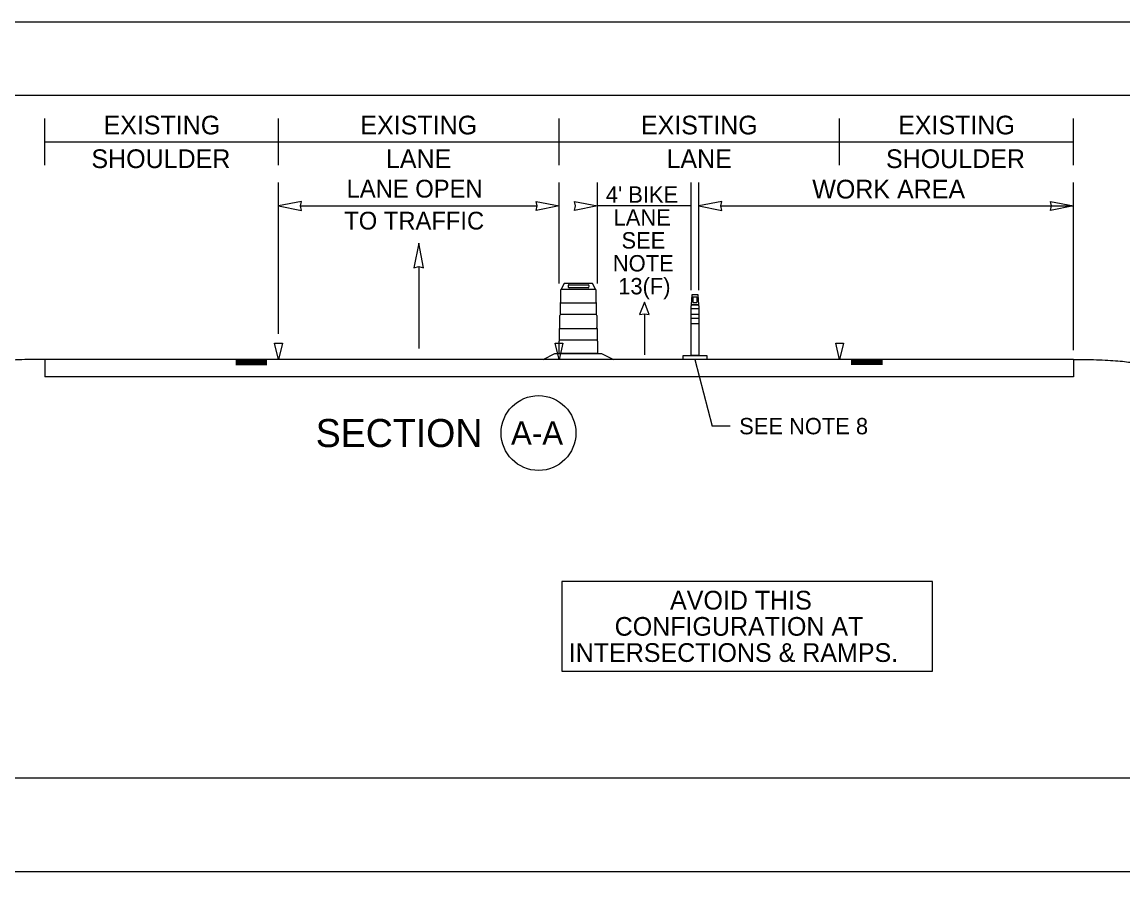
# Model space of a CAD drawing. Extents: x 99958 to 100176, y 99935 to 100011.
# Drawn here: x 100004.182 to 100008.891, y 99947.032 to 99950.687 of the extents above; entities that cross this region are included whole.
import ezdxf

# ---------------------------------------------------------------- set-up
doc = ezdxf.new("R2010")
doc.units = 0
for name, color, linetype in [('RD_ED_ShoulderPavedEdge', 7, 'Continuous'), ('RD_MK_LineEdgeWhite', 7, 'Continuous'), ('SH_GI_PlotLimits', 7, 'Continuous'), ('SH_GI_SheetBorder', 7, 'Continuous'), ('SH_TI_Tables', 7, 'Continuous'), ('SH_TI_WZSectionCut', 7, 'Continuous'), ('TR_WZ_ArrowLeftStrRightTurn', 7, 'Continuous'), ('TR_WZ_TrafficSafetyDrumElev', 7, 'Continuous'), ('TR_WZ_TubularMarkerElev', 7, 'Continuous'), ('TR_WZ_WorkZoneDetails', 7, 'Continuous'), ('TR_WZ_WorkZoneTextCurrent', 7, 'Continuous')]:
    doc.layers.add(name, color=color, linetype=linetype)

msp = doc.modelspace()

# ---------------------------------------------------------------- linework, layer by layer
at = {"layer": 'RD_ED_ShoulderPavedEdge'}
msp.add_line((100000.8283, 99947.4557), (100014.8933, 99947.4557), dxfattribs=at)
at = {"layer": 'RD_MK_LineEdgeWhite'}
msp.add_line((100000.8283, 99947.0557), (100014.8933, 99947.0557), dxfattribs=at)
at = {"layer": 'SH_GI_PlotLimits'}
msp.add_lwpolyline([(99999.0625, 99939.6875), (100016.0625, 99939.6875), (100016.0625, 99950.6875), (99999.0625, 99950.6875)], close=True, dxfattribs=at)
at = {"layer": 'SH_GI_SheetBorder'}
msp.add_line((100000, 99950.375), (100015.75, 99950.375), dxfattribs=at)
at = {"layer": 'SH_TI_Tables'}
msp.add_lwpolyline([(100006.4916, 99947.9113), (100008.0761, 99947.9113), (100008.0761, 99948.2953), (100006.4916, 99948.2953)], close=True, dxfattribs=at)
at = {"layer": 'SH_TI_WZSectionCut'}
for p, q in [((100004.2794, 99950.075), (100004.2794, 99950.275)), ((100005.2794, 99950.075), (100005.2794, 99950.275)), ((100006.4794, 99950.075), (100006.4794, 99950.275)), ((100007.6794, 99950.075), (100007.6794, 99950.275)), ((100008.6794, 99950.075), (100008.6794, 99950.275)), ((100004.2794, 99950.175), (100005.2794, 99950.175)), ((100005.2794, 99950.175), (100006.4794, 99950.175)), ((100006.4794, 99950.175), (100007.6794, 99950.175)), ((100007.6794, 99950.175), (100008.6794, 99950.175)), ((100005.2794, 99949.3547), (100005.2794, 99950.001)), ((100006.4794, 99949.57), (100006.4794, 99950.001)), ((100006.6442, 99949.57), (100006.6442, 99950.001)), ((100007.0442, 99949.5408), (100007.0442, 99950.001)), ((100007.0775, 99949.5408), (100007.0775, 99950.001)), ((100008.6794, 99949.2849), (100008.6794, 99950.001)), ((100005.3731, 99949.901), (100006.3857, 99949.901)), ((100007.0442, 99949.901), (100006.6442, 99949.901)), ((100007.1712, 99949.901), (100008.6794, 99949.901)), ((100004.2794, 99949.2449), (100004.2794, 99949.1699)), ((100008.6794, 99949.2449), (100004.2794, 99949.2449)), ((100008.6794, 99949.2449), (100008.6794, 99949.1699)), ((100005.0964, 99949.2397), (100005.2294, 99949.2397)), ((100005.0964, 99949.2341), (100005.2294, 99949.2341)), ((100005.0964, 99949.2284), (100005.2294, 99949.2284)), ((100005.0964, 99949.2232), (100005.2294, 99949.2232)), ((100007.8624, 99949.2393), (100007.7294, 99949.2393)), ((100007.8624, 99949.2337), (100007.7294, 99949.2337)), ((100007.8624, 99949.228), (100007.7294, 99949.228)), ((100007.8624, 99949.2228), (100007.7294, 99949.2228)), ((100008.6794, 99949.1699), (100004.2794, 99949.1699))]:
    msp.add_line(p, q, dxfattribs=at)
for points in [[(100005.2794, 99949.901), (100005.3777, 99949.8817), (100005.3731, 99949.901), (100005.3777, 99949.9203)], [(100006.4794, 99949.901), (100006.3811, 99949.8817), (100006.3857, 99949.901), (100006.3811, 99949.9203)], [(100006.6442, 99949.901), (100006.5459, 99949.8817), (100006.5504, 99949.901), (100006.5459, 99949.9203)], [(100007.0775, 99949.901), (100007.1758, 99949.8817), (100007.1712, 99949.901), (100007.1758, 99949.9203)], [(100008.6794, 99949.901), (100008.5811, 99949.8817), (100008.5857, 99949.901), (100008.5811, 99949.9203)], [(100005.2627, 99949.3147), (100005.296, 99949.3147), (100005.2794, 99949.2449)], [(100006.4627, 99949.3147), (100006.4961, 99949.3147), (100006.4794, 99949.2449)], [(100007.6627, 99949.3147), (100007.6961, 99949.3147), (100007.6794, 99949.2449)]]:
    msp.add_lwpolyline(points, close=True, dxfattribs=at)
msp.add_circle((100006.3916, 99948.93), 0.16, dxfattribs=at)
for points in [[(100004.2794, 99949.2449), (100004.0282, 99949.2449), (100003.9027, 99949.1828), (100003.7773, 99949.1828)], [(100008.6794, 99949.2449), (100008.9306, 99949.2451), (100009.0561, 99949.183), (100009.1815, 99949.1831)]]:
    msp.add_open_spline(points, degree=2, dxfattribs=at)
at = {"layer": 'TR_WZ_ArrowLeftStrRightTurn'}
for p, q in [((100005.8794, 99949.6418), (100005.8794, 99949.292)), ((100006.8442, 99949.4398), (100006.8442, 99949.2649))]:
    msp.add_line(p, q, dxfattribs=at)
for points in [[(100005.8794, 99949.742), (100005.8588, 99949.6369), (100005.8794, 99949.6418), (100005.9, 99949.6369)], [(100006.8442, 99949.4899), (100006.8236, 99949.4374), (100006.8442, 99949.4398), (100006.8648, 99949.4374)]]:
    msp.add_lwpolyline(points, close=True, dxfattribs=at)
at = {"layer": 'TR_WZ_TrafficSafetyDrumElev'}
for p, q in [((100006.4878, 99949.545), (100006.6358, 99949.545)), ((100006.4878, 99949.545), (100006.6358, 99949.545)), ((100006.5222, 99949.564), (100006.604, 99949.564)), ((100006.604, 99949.551), (100006.5222, 99949.551)), ((100006.4849, 99949.4871), (100006.6386, 99949.4871)), ((100006.4849, 99949.4372), (100006.4849, 99949.4871)), ((100006.6386, 99949.4871), (100006.6386, 99949.4372)), ((100006.6386, 99949.4372), (100006.4849, 99949.4372)), ((100006.4812, 99949.377), (100006.6423, 99949.377)), ((100006.4812, 99949.3271), (100006.4812, 99949.377)), ((100006.6423, 99949.377), (100006.6423, 99949.3271)), ((100006.6423, 99949.3271), (100006.4812, 99949.3271))]:
    msp.add_line(p, q, dxfattribs=at)
for points in [[(100006.4868, 99949.4915), (100006.4868, 99949.543)], [(100006.4868, 99949.4915), (100006.4868, 99949.543)], [(100006.6368, 99949.543), (100006.6368, 99949.4915)], [(100006.6368, 99949.543), (100006.6368, 99949.4915)], [(100006.4849, 99949.4365), (100006.4849, 99949.4878)], [(100006.4849, 99949.4365), (100006.4849, 99949.4878)], [(100006.6386, 99949.4878), (100006.6386, 99949.4365)], [(100006.6386, 99949.4878), (100006.6386, 99949.4365)], [(100006.4831, 99949.3814), (100006.4831, 99949.4327)], [(100006.4831, 99949.3814), (100006.4831, 99949.4327)], [(100006.6405, 99949.4327), (100006.6405, 99949.3814)], [(100006.6405, 99949.4327), (100006.6405, 99949.3814)], [(100006.4812, 99949.3264), (100006.4812, 99949.3777)], [(100006.4812, 99949.3264), (100006.4812, 99949.3777)], [(100006.6423, 99949.3777), (100006.6423, 99949.3264)], [(100006.6423, 99949.3777), (100006.6423, 99949.3264)], [(100006.6442, 99949.3226), (100006.6442, 99949.27), (100006.4794, 99949.27), (100006.4794, 99949.3226)], [(100006.6442, 99949.3226), (100006.6442, 99949.27), (100006.4794, 99949.27), (100006.4794, 99949.3226)]]:
    msp.add_lwpolyline(points, dxfattribs=at)
for points in [[(100006.6358, 99949.545), (100006.6226, 99949.57), (100006.5009, 99949.57), (100006.4878, 99949.545)], [(100006.4118, 99949.245), (100006.462, 99949.27), (100006.6615, 99949.27), (100006.7118, 99949.245)]]:
    msp.add_lwpolyline(points, close=True, dxfattribs=at)
for centre, major_axis, ratio, start_param, end_param in [((100006.488, 99949.5426), (0, 0.00249), 0.493438, 0.177149, 1.393647), ((100006.488, 99949.5426), (0, 0.00249), 0.493438, 0.177149, 1.393647), ((100006.5222, 99949.5575), (0, 0.0065), 0.570305, 0, 3.141593), ((100006.604, 99949.5575), (0, 0.0065), 0.570305, 3.141593, 6.283185), ((100006.6356, 99949.5426), (0, 0.00249), 0.493438, 4.889538, 6.106036), ((100006.6356, 99949.5426), (0, 0.00249), 0.493438, 4.889538, 6.106036), ((100006.4883, 99949.4846), (0, 0.00758), 0.493438, 0.4288, 1.141997), ((100006.4883, 99949.4846), (0, 0.00758), 0.493438, 0.4288, 1.141997), ((100006.6352, 99949.4846), (0, 0.00758), 0.493438, 5.141189, 5.854386), ((100006.6352, 99949.4846), (0, 0.00758), 0.493438, 5.141189, 5.854386), ((100006.4865, 99949.4296), (0, 0.00758), 0.493438, 0.4288, 1.141997), ((100006.4865, 99949.4296), (0, 0.00758), 0.493438, 0.4288, 1.141997), ((100006.6371, 99949.4296), (0, 0.00758), 0.493438, 5.141189, 5.854386), ((100006.6371, 99949.4296), (0, 0.00758), 0.493438, 5.141189, 5.854386), ((100006.4846, 99949.3745), (0, 0.00758), 0.493438, 0.4288, 1.141997), ((100006.4846, 99949.3745), (0, 0.00758), 0.493438, 0.4288, 1.141997), ((100006.6389, 99949.3745), (0, 0.00758), 0.493438, 5.141189, 5.854386), ((100006.6389, 99949.3745), (0, 0.00758), 0.493438, 5.141189, 5.854386), ((100006.4828, 99949.3195), (0, 0.00758), 0.493438, 0.4288, 1.141997), ((100006.4828, 99949.3195), (0, 0.00758), 0.493438, 0.4288, 1.141997), ((100006.6408, 99949.3195), (0, 0.00758), 0.493438, 5.141189, 5.854386), ((100006.6408, 99949.3195), (0, 0.00758), 0.493438, 5.141189, 5.854386)]:
    msp.add_ellipse(centre, major_axis=major_axis, ratio=ratio, start_param=start_param, end_param=end_param, dxfattribs=at)
at = {"layer": 'TR_WZ_TubularMarkerElev'}
for p, q in [((100007.0772, 99949.4783), (100007.0444, 99949.4783)), ((100007.0692, 99949.5106), (100007.0517, 99949.5106)), ((100007.0517, 99949.4884), (100007.0692, 99949.4884)), ((100007.0442, 99949.4619), (100007.0775, 99949.4619)), ((100007.0442, 99949.4373), (100007.0442, 99949.4619)), ((100007.0775, 99949.4373), (100007.0442, 99949.4373)), ((100007.0775, 99949.4619), (100007.0775, 99949.4373)), ((100007.0442, 99949.3964), (100007.0442, 99949.421)), ((100007.0442, 99949.421), (100007.0775, 99949.421)), ((100007.0775, 99949.3964), (100007.0442, 99949.3964)), ((100007.0775, 99949.421), (100007.0775, 99949.3964)), ((100007.0108, 99949.2449), (100007.0108, 99949.2613)), ((100007.1108, 99949.2449), (100007.0108, 99949.2449)), ((100007.1108, 99949.2613), (100007.1108, 99949.2449))]:
    msp.add_line(p, q, dxfattribs=at)
msp.add_lwpolyline([(100007.0772, 99949.4783), (100007.0742, 99949.5208), (100007.0472, 99949.5208), (100007.0444, 99949.4783)], close=True, dxfattribs=at)
for points in [[(100007.0444, 99949.4783), (100007.0772, 99949.4783), (100007.0444, 99949.4783), (100007.0772, 99949.4783)], [(100007.0444, 99949.4783), (100007.0772, 99949.4783), (100007.0444, 99949.4783), (100007.0772, 99949.4783)], [(100007.0775, 99949.2613), (100007.0442, 99949.2613), (100007.0442, 99949.4741)], [(100007.0775, 99949.2613), (100007.0442, 99949.2613), (100007.0442, 99949.4741)], [(100007.0775, 99949.4741), (100007.0775, 99949.2613)], [(100007.0775, 99949.4741), (100007.0775, 99949.2613)], [(100007.0108, 99949.2613), (100007.0442, 99949.2613), (100007.0775, 99949.2613), (100007.1108, 99949.2613)]]:
    msp.add_lwpolyline(points, dxfattribs=at)
for centre, major_axis, ratio, start_param, end_param in [((100007.0444, 99949.4732), (0, 0.00512), 0.053405, 0.177149, 1.393647), ((100007.0444, 99949.4732), (0, 0.00512), 0.053405, 0.177149, 1.393647), ((100007.0517, 99949.4995), (0, 0.0111), 0.071484, 0, 3.141593), ((100007.0692, 99949.4995), (0, 0.0111), 0.071484, 3.141593, 6.283185), ((100007.0772, 99949.4732), (0, 0.00512), 0.053405, 4.889538, 6.106036), ((100007.0772, 99949.4732), (0, 0.00512), 0.053405, 4.889538, 6.106036)]:
    msp.add_ellipse(centre, major_axis=major_axis, ratio=ratio, start_param=start_param, end_param=end_param, dxfattribs=at)
at = {"layer": 'TR_WZ_WorkZoneDetails'}
for p in [(100007.0608, 99949.2449), (100007.2111, 99948.9596)]:
    msp.add_line(p, (100007.1349, 99948.9596), dxfattribs=at)

# ---------------------------------------------------------------- texts
at = {"layer": 'SH_TI_Tables'}
for s, p in [('AVOID THIS', (100006.9541, 99948.1753)), ('CONFIGURATION AT ', (100006.7172, 99948.0633)), ('INTERSECTIONS & RAMPS.', (100006.521, 99947.9513))]:
    msp.add_text(s, height=0.08, dxfattribs=at).set_placement(p)
at = {"layer": 'SH_TI_WZSectionCut'}
for s, height, p in [('EXISTING', 0.08, (100004.5311, 99950.207)), ('EXISTING', 0.08, (100005.6296, 99950.207)), ('EXISTING', 0.08, (100006.8296, 99950.207)), ('EXISTING', 0.08, (100007.9296, 99950.207)), ('SHOULDER', 0.08, (100004.4792, 99950.063)), ('LANE', 0.08, (100005.739, 99950.063)), ('LANE', 0.08, (100006.939, 99950.063)), ('SHOULDER', 0.08, (100007.8777, 99950.063)), ('SECTION', 0.12, (100005.4385, 99948.87)), ('A-A', 0.1, (100006.2738, 99948.88))]:
    msp.add_text(s, height=height, rotation=360, dxfattribs=at).set_placement(p)
for s, height, p in [('LANE OPEN', 0.076, (100005.5707, 99949.937)), ('WORK AREA', 0.08, (100007.5624, 99949.933)), ("4' BIKE", 0.07, (100006.6796, 99949.915)), ('TO TRAFFIC', 0.076, (100005.5606, 99949.8002)), ('LANE', 0.07, (100006.7128, 99949.817)), ('SEE', 0.07, (100006.7464, 99949.719)), ('NOTE', 0.07, (100006.7095, 99949.621)), ('13(F)', 0.07, (100006.7326, 99949.523))]:
    msp.add_text(s, height=height, dxfattribs=at).set_placement(p)
at = {"layer": 'TR_WZ_WorkZoneTextCurrent'}
msp.add_text('SEE NOTE 8', height=0.07, dxfattribs=at).set_placement((100007.2498, 99948.9246))

doc.saveas('drawing.dxf')
